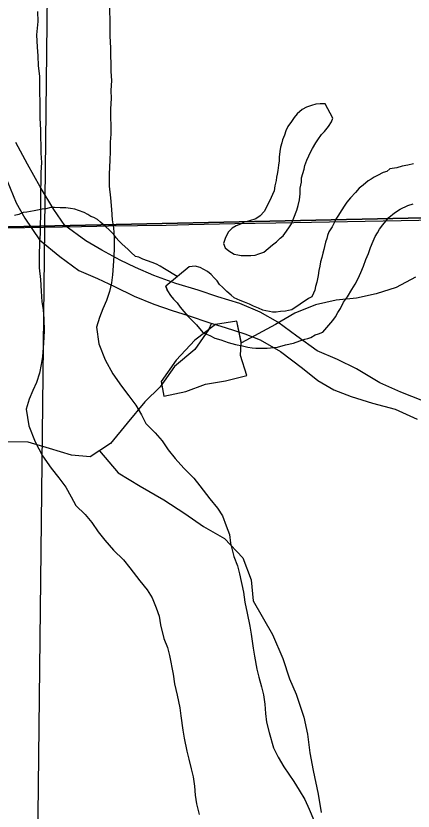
# Model space of a CAD drawing. Extents: x -21.1 to 50.3, y 0 to 22.1.
# Drawn here: x 2.4711 to 2.7162, y 17.3866 to 17.8773 of the extents above; entities that cross this region are included whole.
import ezdxf

# ---------------------------------------------------------------- set-up
doc = ezdxf.new("R2010")
doc.units = 0
for name, color, linetype in [('GM_X_Minor_Lake', 7, 'Continuous'), ('GM_X_Minor_River', 7, 'Continuous'), ('GM_X_Section', 7, 'Continuous'), ('GM_X_State_Route', 7, 'Continuous')]:
    doc.layers.add(name, color=color, linetype=linetype)

msp = doc.modelspace()

# ---------------------------------------------------------------- linework, layer by layer
at = {"layer": 'GM_X_Minor_Lake'}
for points in [[(2.66194, 17.82306), (2.66156, 17.82307), (2.6589, 17.82312), (2.65623, 17.82279), (2.65356, 17.82208), (2.65049, 17.821), (2.6478, 17.81953), (2.64471, 17.81693), (2.64277, 17.81469), (2.6412, 17.81206), (2.63886, 17.80906), (2.63767, 17.80643), (2.63686, 17.80378), (2.63567, 17.80077), (2.63525, 17.79888), (2.63444, 17.79623), (2.63401, 17.79358), (2.63357, 17.79017), (2.63352, 17.7879), (2.63309, 17.78524), (2.63265, 17.78184), (2.63223, 17.77956), (2.63181, 17.77767), (2.63178, 17.77577), (2.63095, 17.77237), (2.63052, 17.76934), (2.62933, 17.76709), (2.62854, 17.7652), (2.62774, 17.76332), (2.62616, 17.76031), (2.62537, 17.75843), (2.6242, 17.75655), (2.62186, 17.75393), (2.61917, 17.75209), (2.61458, 17.75065), (2.61191, 17.74994), (2.6096, 17.74885), (2.60692, 17.74776), (2.60461, 17.74628), (2.60229, 17.74404), (2.60111, 17.74179), (2.60031, 17.7399), (2.59911, 17.73689), (2.6002, 17.73421), (2.60245, 17.73227), (2.60583, 17.73031), (2.60811, 17.72988), (2.61, 17.72947), (2.61266, 17.72942), (2.61608, 17.72936), (2.61875, 17.72969), (2.62104, 17.7304), (2.62411, 17.73149), (2.62681, 17.73371), (2.62951, 17.73594), (2.63183, 17.7378), (2.63415, 17.74003), (2.63608, 17.74152), (2.63804, 17.74452), (2.63999, 17.74714), (2.64116, 17.74902), (2.64436, 17.75731), (2.64517, 17.76033), (2.646, 17.76374), (2.64645, 17.76753), (2.64652, 17.77094), (2.64693, 17.77283), (2.64735, 17.77472), (2.64739, 17.77738), (2.6482, 17.78003), (2.64902, 17.78267), (2.64944, 17.78494), (2.65064, 17.78834), (2.65183, 17.79097), (2.65263, 17.79286), (2.6542, 17.79549), (2.65616, 17.79887), (2.65734, 17.80074), (2.65968, 17.80412), (2.66162, 17.80598), (2.66395, 17.80897), (2.66591, 17.81198), (2.66671, 17.81424), (2.66194, 17.82306)], [(2.60031, 17.7399), (2.59911, 17.73689), (2.6002, 17.73421), (2.60245, 17.73227), (2.60583, 17.73031), (2.60811, 17.72988), (2.61, 17.72947), (2.61266, 17.72942), (2.61608, 17.72936), (2.61875, 17.72969), (2.62104, 17.7304), (2.62411, 17.73149), (2.62681, 17.73371), (2.62951, 17.73594), (2.63183, 17.7378), (2.63415, 17.74003), (2.63608, 17.74152), (2.63804, 17.74452), (2.63999, 17.74714), (2.64116, 17.74902), (2.64436, 17.75731), (2.64517, 17.76033), (2.646, 17.76374), (2.64645, 17.76753), (2.64652, 17.77094), (2.64693, 17.77283), (2.64735, 17.77472), (2.64739, 17.77738), (2.6482, 17.78003), (2.64902, 17.78267), (2.64944, 17.78494), (2.65064, 17.78834), (2.65183, 17.79097), (2.65263, 17.79286), (2.6542, 17.79549), (2.65616, 17.79887), (2.65734, 17.80074), (2.65968, 17.80412), (2.66162, 17.80598), (2.66395, 17.80897), (2.66591, 17.81198), (2.66671, 17.81424), (2.66194, 17.82306)], [(2.66194, 17.82306), (2.66156, 17.82307), (2.6589, 17.82312), (2.65623, 17.82279), (2.65356, 17.82208), (2.65049, 17.821), (2.6478, 17.81953), (2.64471, 17.81693), (2.64277, 17.81469), (2.6412, 17.81206), (2.63886, 17.80906), (2.63767, 17.80643), (2.63686, 17.80378), (2.63567, 17.80077), (2.63525, 17.79888), (2.63444, 17.79623), (2.63401, 17.79358), (2.63357, 17.79017), (2.63352, 17.7879), (2.63309, 17.78524), (2.63265, 17.78184), (2.63223, 17.77956), (2.63181, 17.77767), (2.63178, 17.77577), (2.63095, 17.77237), (2.63052, 17.76934), (2.62933, 17.76709), (2.62854, 17.7652), (2.62774, 17.76332), (2.62616, 17.76031), (2.62537, 17.75843), (2.6242, 17.75655), (2.62186, 17.75393), (2.61917, 17.75209), (2.61458, 17.75065), (2.61191, 17.74994), (2.6096, 17.74885), (2.60692, 17.74776), (2.60461, 17.74628), (2.60229, 17.74404), (2.60111, 17.74179), (2.60031, 17.7399)], [(2.61018, 17.67575), (2.60737, 17.68901), (2.59416, 17.68688), (2.58147, 17.67717), (2.56996, 17.66483), (2.56074, 17.65177)], [(2.61025, 17.6754), (2.60737, 17.68901), (2.59416, 17.68688), (2.58147, 17.67717), (2.56996, 17.66483), (2.56074, 17.65177)], [(2.56074, 17.65177), (2.56241, 17.64269), (2.57598, 17.64558), (2.588, 17.64997), (2.60045, 17.65208), (2.61363, 17.65535), (2.60963, 17.6678), (2.61018, 17.67575)], [(2.56074, 17.65177), (2.56241, 17.64269), (2.57598, 17.64558), (2.588, 17.64997), (2.60045, 17.65208), (2.61363, 17.65535), (2.60963, 17.6678), (2.61016, 17.67545)]]:
    msp.add_lwpolyline(points, dxfattribs=at)
at = {"layer": 'GM_X_Minor_River'}
for points in [[(2.52887, 17.89058), (2.52909, 17.86472), (2.52953, 17.8575), (2.52965, 17.84305), (2.53008, 17.83735), (2.52976, 17.83127), (2.5298, 17.82632), (2.52947, 17.81985), (2.5296, 17.80427), (2.52926, 17.79932), (2.52931, 17.79362), (2.52898, 17.78829), (2.52867, 17.77954), (2.52873, 17.77232), (2.52956, 17.7651), (2.53, 17.75788), (2.53043, 17.75142), (2.53123, 17.74648), (2.53166, 17.74078), (2.53173, 17.73318), (2.53141, 17.72595), (2.53072, 17.71758), (2.53, 17.71263), (2.5289, 17.7073), (2.52705, 17.70158), (2.52481, 17.69662), (2.52258, 17.69127), (2.52073, 17.68517), (2.52233, 17.67492), (2.52622, 17.66507), (2.53086, 17.65636), (2.53624, 17.6488), (2.54086, 17.64275), (2.54509, 17.63708), (2.54856, 17.63102), (2.55127, 17.62572), (2.55702, 17.62007), (2.56125, 17.61516), (2.5651, 17.60948), (2.56932, 17.60419), (2.5747, 17.59816), (2.58083, 17.59212), (2.58468, 17.58721), (2.59083, 17.57927), (2.59544, 17.57361), (2.59852, 17.56869), (2.60085, 17.56262), (2.6028, 17.55732), (2.60361, 17.552), (2.60558, 17.54365), (2.60791, 17.53796), (2.60909, 17.53303), (2.61147, 17.52164), (2.61228, 17.51556), (2.61386, 17.50873), (2.61545, 17.50076), (2.61625, 17.49582), (2.61746, 17.48709), (2.61827, 17.48215), (2.61986, 17.47418), (2.62104, 17.46924), (2.62261, 17.46317), (2.62379, 17.45824), (2.6246, 17.45254), (2.62503, 17.44684), (2.62583, 17.44152), (2.62741, 17.43507), (2.63015, 17.42559), (2.63286, 17.41991), (2.63634, 17.41385), (2.6425, 17.40478), (2.64596, 17.39948), (2.64943, 17.3938), (2.65215, 17.38774), (2.65487, 17.38092)], [(2.48449, 17.87998), (2.48454, 17.8739), (2.48385, 17.86553), (2.48429, 17.85792)], [(2.48429, 17.85792), (2.48472, 17.8526), (2.48477, 17.84652), (2.48558, 17.84006), (2.4858, 17.81421), (2.48624, 17.80699), (2.48637, 17.79254), (2.4868, 17.78684), (2.48647, 17.78075), (2.48651, 17.77581), (2.48618, 17.76934), (2.48631, 17.75375), (2.48598, 17.7488), (2.48602, 17.7431), (2.48569, 17.73778), (2.48538, 17.72903), (2.48545, 17.7218), (2.48627, 17.71458), (2.48671, 17.70736), (2.48714, 17.7009), (2.48794, 17.69597), (2.48837, 17.69026), (2.48844, 17.68266), (2.48812, 17.67543), (2.48743, 17.66706), (2.48671, 17.66211), (2.48562, 17.65678), (2.48376, 17.65106), (2.48152, 17.6461), (2.47929, 17.64076), (2.47744, 17.63466), (2.47905, 17.6244), (2.48293, 17.61455), (2.48757, 17.60584), (2.49295, 17.59828), (2.49757, 17.59223), (2.5018, 17.58656), (2.50527, 17.58051), (2.50798, 17.57521), (2.51373, 17.56955), (2.51796, 17.56464), (2.52181, 17.55897), (2.52603, 17.55368), (2.53141, 17.54764), (2.53754, 17.54161), (2.54139, 17.53669), (2.54754, 17.52876), (2.55215, 17.52309), (2.55523, 17.51817), (2.55756, 17.51211), (2.55951, 17.5068), (2.56032, 17.50148), (2.56229, 17.49313), (2.56462, 17.48745), (2.5658, 17.48251), (2.56818, 17.47113), (2.56899, 17.46505), (2.57057, 17.45822), (2.57216, 17.45024), (2.57296, 17.44531), (2.57417, 17.43657), (2.57498, 17.43164), (2.57657, 17.42366), (2.57775, 17.41873), (2.57932, 17.41266), (2.5805, 17.40772), (2.58131, 17.40203), (2.58174, 17.39633), (2.58255, 17.39101), (2.58412, 17.38456)], [(2.72222, 17.63982), (2.70858, 17.64512), (2.69569, 17.65081), (2.68129, 17.65953), (2.66955, 17.66522), (2.65704, 17.67053), (2.64454, 17.67963), (2.63279, 17.68835), (2.6218, 17.69442), (2.60929, 17.69972), (2.59565, 17.7039), (2.58352, 17.70807), (2.56988, 17.71224), (2.55624, 17.71716), (2.54487, 17.72209), (2.53539, 17.72664), (2.52403, 17.73271), (2.51417, 17.7384), (2.50129, 17.74788), (2.49447, 17.75774), (2.48614, 17.77177), (2.47819, 17.7858), (2.47099, 17.79907)], [(2.71637, 17.78597), (2.71294, 17.78528), (2.7095, 17.78458), (2.70606, 17.78351), (2.70186, 17.78283), (2.69994, 17.78134), (2.69764, 17.78062), (2.69419, 17.77879), (2.69226, 17.77769), (2.69034, 17.77658), (2.68842, 17.77548), (2.68533, 17.77288), (2.68301, 17.77102), (2.68068, 17.76841), (2.67758, 17.76505), (2.67525, 17.76243), (2.67368, 17.7598), (2.67212, 17.75755), (2.66977, 17.7538), (2.66859, 17.75192), (2.66779, 17.75004), (2.66622, 17.74703), (2.66426, 17.74403), (2.66346, 17.74177), (2.66304, 17.73987), (2.66224, 17.73761), (2.66143, 17.73497), (2.66102, 17.73308), (2.66059, 17.73081), (2.65978, 17.72816), (2.65897, 17.72552), (2.65854, 17.72287), (2.65811, 17.72022), (2.65767, 17.71719), (2.65684, 17.71303), (2.65603, 17.71038), (2.6556, 17.70811), (2.65481, 17.70623), (2.65363, 17.70397), (2.6517, 17.70287), (2.64131, 17.69585), (2.6394, 17.69551), (2.63749, 17.69516), (2.63445, 17.69484), (2.63178, 17.69451), (2.6295, 17.69455), (2.6276, 17.69497), (2.62533, 17.69539), (2.62344, 17.6958), (2.6208, 17.69699), (2.61778, 17.69819), (2.61514, 17.69937), (2.61212, 17.70057), (2.60948, 17.70176), (2.6076, 17.70255), (2.60571, 17.70335), (2.60384, 17.7049), (2.60122, 17.70723), (2.59861, 17.70994), (2.59674, 17.71149), (2.59526, 17.71379), (2.5934, 17.71573), (2.59153, 17.71766), (2.58929, 17.7196), (2.58703, 17.72078), (2.58477, 17.72197), (2.58174, 17.72278), (2.57793, 17.72247), (2.56364, 17.71059)], [(2.46567, 17.77556), (2.47135, 17.7619), (2.47665, 17.75242), (2.48574, 17.73915), (2.49825, 17.72891), (2.50999, 17.72019), (2.52136, 17.71526), (2.53197, 17.71033), (2.5441, 17.70427), (2.55623, 17.69934), (2.5676, 17.69555), (2.57745, 17.69251), (2.59072, 17.68797), (2.60019, 17.68493), (2.61232, 17.68114), (2.62179, 17.67735), (2.6343, 17.67015), (2.64794, 17.65991), (2.65741, 17.65232), (2.66726, 17.64664), (2.67788, 17.64247), (2.69114, 17.63829), (2.70516, 17.63451), (2.7188, 17.62844)], [(2.5705, 17.71656), (2.5627, 17.72124), (2.56007, 17.72281), (2.55781, 17.72399), (2.55517, 17.72518), (2.54951, 17.72718), (2.54687, 17.72837), (2.54498, 17.72878), (2.54199, 17.7315), (2.54012, 17.73343), (2.53675, 17.73653), (2.53451, 17.73847), (2.53302, 17.7404), (2.53154, 17.74233), (2.52893, 17.74503), (2.52631, 17.74736), (2.52332, 17.75007), (2.52145, 17.75163), (2.51919, 17.75281), (2.51731, 17.7536), (2.51543, 17.75478), (2.51317, 17.75596), (2.50977, 17.75716), (2.5075, 17.75796), (2.50485, 17.75839), (2.50181, 17.75883), (2.49839, 17.75889), (2.49497, 17.75896), (2.49269, 17.759), (2.48964, 17.75829), (2.48735, 17.75796), (2.48545, 17.75761), (2.48239, 17.75691), (2.4801, 17.75657), (2.47781, 17.75624), (2.47553, 17.7559), (2.47284, 17.75481), (2.47017, 17.7541)], [(2.56364, 17.71059), (2.56473, 17.70753), (2.56658, 17.70484), (2.56844, 17.70252), (2.57067, 17.7002), (2.57252, 17.69751), (2.57476, 17.69481), (2.57736, 17.69172), (2.58035, 17.68901), (2.58259, 17.68669), (2.58444, 17.68438), (2.58667, 17.68168), (2.59083, 17.68008), (2.59384, 17.67851), (2.59762, 17.67729), (2.60215, 17.67569), (2.60669, 17.67447), (2.61086, 17.67363), (2.61426, 17.67281), (2.61691, 17.67238), (2.6192, 17.67234), (2.62186, 17.67229), (2.62604, 17.67221), (2.63251, 17.67285), (2.63748, 17.67427), (2.64245, 17.67532), (2.64627, 17.67677), (2.64933, 17.67785), (2.65124, 17.67819), (2.65316, 17.67892), (2.65584, 17.68039), (2.65776, 17.68111), (2.66044, 17.6822), (2.66666, 17.6893), (2.66822, 17.69155), (2.66979, 17.69418), (2.67136, 17.69681), (2.67333, 17.70057), (2.67568, 17.70394), (2.67842, 17.70845), (2.68039, 17.71183), (2.68235, 17.71521), (2.68394, 17.71898), (2.68553, 17.72275), (2.68713, 17.7269), (2.68872, 17.73066), (2.68993, 17.73444), (2.69152, 17.73821), (2.69272, 17.74122), (2.69428, 17.74347), (2.69547, 17.74573), (2.69742, 17.74835), (2.7013, 17.75283), (2.70478, 17.75581), (2.70824, 17.75802), (2.71285, 17.76021), (2.71629, 17.76129)], [(2.56364, 17.71059), (2.56473, 17.70753), (2.56364, 17.71059), (2.56473, 17.70753), (2.56658, 17.70484), (2.56844, 17.70252), (2.57067, 17.7002), (2.57252, 17.69751), (2.57476, 17.69481), (2.57736, 17.69172), (2.58035, 17.68901), (2.58259, 17.68669), (2.58444, 17.68438), (2.58667, 17.68168), (2.59083, 17.68008), (2.59384, 17.67851), (2.59762, 17.67729), (2.60215, 17.67569), (2.60669, 17.67447), (2.61086, 17.67363), (2.61426, 17.67281), (2.61691, 17.67238), (2.6192, 17.67234), (2.62186, 17.67229), (2.62604, 17.67221), (2.63251, 17.67285), (2.63748, 17.67427), (2.64245, 17.67532), (2.64627, 17.67677), (2.64933, 17.67785), (2.65124, 17.67819), (2.65316, 17.67892), (2.65584, 17.68039), (2.65776, 17.68111), (2.66044, 17.6822), (2.66666, 17.6893), (2.66822, 17.69155), (2.66979, 17.69418), (2.67136, 17.69681), (2.67333, 17.70057), (2.67568, 17.70394), (2.67842, 17.70845), (2.68039, 17.71183), (2.68235, 17.71521), (2.68394, 17.71898), (2.68553, 17.72275), (2.68713, 17.7269), (2.68872, 17.73066), (2.68993, 17.73444), (2.69152, 17.73821), (2.69272, 17.74122), (2.69428, 17.74347), (2.69547, 17.74573), (2.69742, 17.74835), (2.7013, 17.75283), (2.70478, 17.75581), (2.70824, 17.75802), (2.71285, 17.76021), (2.71629, 17.76129)], [(2.71772, 17.71598), (2.70573, 17.7097), (2.69332, 17.70569), (2.68126, 17.7032), (2.6688, 17.70185), (2.65599, 17.69897), (2.64322, 17.69381), (2.63124, 17.68677), (2.61022, 17.67545)], [(2.59181, 17.68762), (2.59003, 17.68349), (2.58157, 17.67143), (2.56896, 17.66092), (2.56012, 17.64848), (2.55055, 17.63909), (2.53981, 17.62591), (2.52945, 17.61349), (2.51686, 17.60526), (2.50549, 17.60612), (2.49189, 17.61042), (2.47866, 17.61433), (2.46615, 17.61444)], [(2.52258, 17.60899), (2.5342, 17.59524), (2.54777, 17.58715), (2.56247, 17.57867), (2.57528, 17.57021), (2.58695, 17.56213), (2.59977, 17.55481), (2.61103, 17.54295), (2.61621, 17.52925), (2.6176, 17.51634)], [(2.6176, 17.51634), (2.62938, 17.49557), (2.63573, 17.48074), (2.63983, 17.46819), (2.64394, 17.45868), (2.64878, 17.44461), (2.65099, 17.43397), (2.65243, 17.42258), (2.65463, 17.41157), (2.65758, 17.39713), (2.6594, 17.38574)]]:
    msp.add_lwpolyline(points, dxfattribs=at)
at = {"layer": 'GM_X_Section'}
msp.add_lwpolyline([(2.49066, 17.89119), (3.48086, 17.90781), (3.4856, 16.89423), (2.97553, 16.89271), (2.47912, 16.87744)], close=True, dxfattribs=at)
at = {"layer": 'GM_X_State_Route'}
msp.add_lwpolyline([(6.52955, 20.9), (2.1, 20.9), (2.1, 17.74017), (2.42851, 17.74626), (2.73209, 17.75291), (3.03298, 17.75833), (3.3026, 17.76263), (3.44154, 17.76826), (3.94025, 17.77171), (5.33072, 17.79178), (6.52196, 17.81036), (6.52225, 18.35692), (6.52255, 18.97782), (6.52273, 19.34666), (6.52977, 20.39859)], close=True, dxfattribs=at)
for points in [[(6.51283, 14.60317), (6.5142, 14.9441), (6.51464, 15.03489), (6.514, 15.09364), (6.51465, 15.30312), (6.51595, 15.49226), (6.51982, 16.08256), (6.52123, 16.24517), (6.52315, 16.46813), (6.52222, 16.85672), (6.52013, 17.69645), (6.52053, 17.72081), (6.52196, 17.81036), (5.33072, 17.79178), (3.94025, 17.77171), (3.44154, 17.76826), (3.3026, 17.76263), (3.03298, 17.75833), (2.73209, 17.75291), (2.42851, 17.74626), (2.1, 17.74017), (2.1, 14.1)], [(2.46481, 17.7465), (2.5115, 17.74733), (2.52105, 17.74751), (2.52825, 17.74764), (2.54611, 17.74796), (2.56387, 17.74819), (2.57771, 17.74848), (2.60625, 17.7491), (2.63141, 17.74964), (2.73083, 17.75154)]]:
    msp.add_lwpolyline(points, dxfattribs=at)

doc.saveas('drawing.dxf')
